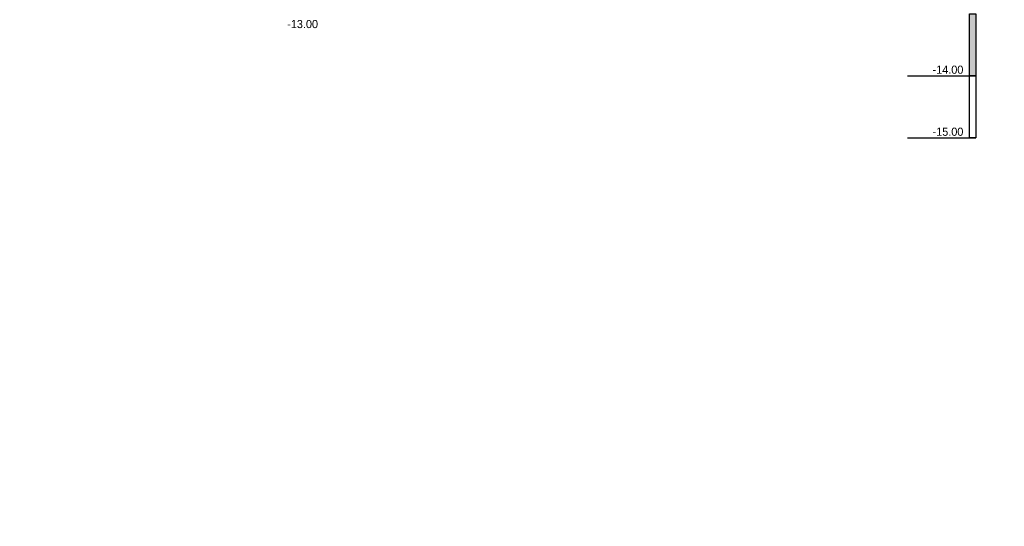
# Model space of a CAD drawing. Extents: x -805 to 3526, y -961 to 1039.
# Tile 424 of 471: x 1268.65 to 1284.52, y 15.33 to 23.5. Entities that reach past the tile are written whole.
import ezdxf
from ezdxf.enums import TextEntityAlignment as Align

# ---------------------------------------------------------------- set-up
doc = ezdxf.new("R2010")
doc.units = 0
doc.linetypes.add('AUSGEZOGEN', pattern=[2, 1, 1])
doc.layers.get('0').update_dxf_attribs({"color": 251})
doc.layers.add('TTK-B-Bestand', color=252, linetype='Continuous', lineweight=35)
for name, color, linetype in [('TTK-Bohrprofil', 7, 'Continuous'), ('TTK-P-Bahnsteig', 12, 'Continuous'), ('TTK-P-TEXT', 12, 'AUSGEZOGEN'), ('WBMassGr', 7, 'Continuous'), ('WBMassTx', 7, 'Continuous'), ('WBObjTx', 7, 'Continuous')]:
    doc.layers.add(name, color=color, linetype=linetype)
doc.styles.add('AKG DIN 6776', font='AKG_DIN67.TTF')
doc.linetypes.add('Geländer', pattern='A,0.25,-0.1,[133,ltypeshp.shx,S=0.1,R=0,X=-0.1,Y=0],-0.1,1', length=1.45)
doc.dimstyles.new('TTK$6', dxfattribs={"dimtxt": 2.5, "dimasz": 2.5, "dimexe": 3.5, "dimexo": 0.1, "dimgap": 1, "dimtad": 1, "dimzin": 0, "dimtxsty": 'AKG DIN 6776', "dimblk": 'OBLIQUE', "dimcen": -0.09, "dimdle": 3, "dimse1": 1, "dimse2": 1, "dimclrd": 256, "dimclre": 256, "dimclrt": 256, "dimadec": 3, "dimazin": 0, "dimtfac": 1, "dimtofl": 0, "dimtmove": 0, "dimatfit": 3, "dimldrblk": 'OBLIQUE', "dimfxl": 7, "dimfxlon": 1, "dimtolj": 1, "dimtzin": 0, "dimlwd": -1, "dimlwe": -1, "dimarcsym": 0})

# ---------------------------------------------------------------- blocks, each defined once
blk = doc.blocks.new('*D549')
at = {"layer": 'DEFPOINTS', "color": 0}
for p in [(1594.653, 36.74), (1594.306, 36.575), (8.223, 0)]:
    blk.add_point(p, dxfattribs=at)
at = {"layer": 'TTK-B-Bestand', "insert": (1594.109, 36.983), "char_height": 0.25, "attachment_point": 5, "style": 'AKG DIN 6776'}
blk.add_mtext('\\A1;36,588', dxfattribs=at)
blk = doc.blocks.new('_OBLIQUE')
at = {"color": 0, "linetype": 'ByBlock'}
blk.add_line((-0.5, -0.5), (0.5, 0.5), dxfattribs=at)
blk = doc.blocks.new('*D548')
at = {"layer": 'DEFPOINTS', "color": 0}
for p in [(1585.537, 36.771), (1585.046, 36.614), (-0.868, 0.031)]:
    blk.add_point(p, dxfattribs=at)
at = {"layer": 'TTK-B-Bestand', "insert": (1585.018, 37.014), "char_height": 0.25, "attachment_point": 5, "style": 'AKG DIN 6776'}
blk.add_mtext('\\A1;36,621', dxfattribs=at)
blk = doc.blocks.new('KRB DPH 11')
at = {"layer": 'WBMassGr', "color": 1, "linetype": 'Continuous'}
for points in [[(5.405, -8), (5.405, -7), (5.505, -7), (5.505, -8), (5.405, -8)], [(5.405, -9), (5.405, -8), (5.505, -8), (5.505, -9), (5.405, -9)], [(5.405, -9), (5.405, -9), (5.505, -9), (5.505, -9), (5.405, -9)]]:
    blk.add_lwpolyline(points, dxfattribs=at)
at = {"layer": 'WBMassGr', "color": 7, "linetype": 'Continuous'}
for points in [[(4.405, -8), (5.405, -8)], [(4.405, -9), (5.405, -9)], [(4.405, -9), (5.405, -9)]]:
    blk.add_lwpolyline(points, dxfattribs=at)
at = {"layer": 'WBMassGr', "color": 1, "linetype": 'Continuous'}
for points in [[(5.405, -8), (5.405, -7), (5.505, -8), (5.505, -7)], [(5.405, -9), (5.405, -9), (5.505, -9)]]:
    blk.add_solid(points, dxfattribs=at)
at = {"layer": 'WBMassTx', "color": 7, "style": 'AKG DIN 6776'}
for s, p in [('-14.00', (5.305, -7.967)), ('-15.00', (5.305, -8.967))]:
    blk.add_text(s, height=0.1309, dxfattribs=at).set_placement(p, align=Align.RIGHT)
at = {"layer": 'WBObjTx', "color": 7, "style": 'AKG DIN 6776'}
blk.add_text('-13.00', height=0.1309, dxfattribs=at).set_placement((-5.597, -7.231))
blk = doc.blocks.new('*D536')
at = {"layer": 'DEFPOINTS', "color": 0}
for p in [(1593.426, 36.652), (1593.91, 36.652), (733.066, 0.107)]:
    blk.add_point(p, dxfattribs=at)
at = {"layer": 'TTK-P-TEXT', "insert": (1594.454, 36.896), "char_height": 0.25, "attachment_point": 5, "style": 'AKG DIN 6776'}
blk.add_mtext('\\A1;36,589', dxfattribs=at)

msp = doc.modelspace()

# ---------------------------------------------------------------- linework, layer by layer
at = {"layer": 'TTK-P-Bahnsteig', "color": 251}
msp.add_circle((473.7851, 39.1322), 1000, dxfattribs=at)

# ---------------------------------------------------------------- block references
at = {"layer": 'TTK-Bohrprofil', "color": 251, "linetype": 'Geländer'}
msp.add_blockref('KRB DPH 11', (1278.5585, 30.5952), dxfattribs=at)

# ---------------------------------------------------------------- dimensions: what is measured, and where the dimension line sits
at = {"layer": 'TTK-B-Bestand', "color": 251}
for feature_location, offset, origin, text, picture, middle in [((1585.0459, 36.614), (0.4461, 0.1576), (-0.8681, 0.0309), '36,621', '*D548', (1585.0178, 37.0144)), ((1594.3062, 36.5752), (0.2947, 0.1656), (8.2233, 0), '36,588', '*D549', (1594.1093, 36.9835))]:
    dim = msp.add_ordinate_dim(feature_location=feature_location, offset=offset, dtype=0, origin=origin, text=text, dimstyle='TTK$6', override={"dimscale": 0, "dimdec": 3, "dimtmove": 1, "dimfxlon": 0}, dxfattribs=at)
    dim.commit()
    dim.dimension.update_dxf_attribs({"geometry": picture, "text_midpoint": middle})
at = {"layer": 'TTK-P-TEXT', "color": 251}
dim = msp.add_ordinate_dim(feature_location=(1593.4264, 36.6522), offset=(0.4831, 0), dtype=0, origin=(733.0659, 0.1071), text='36,589', dimstyle='TTK$6', override={"dimscale": 0, "dimfxlon": 0}, dxfattribs=at)
dim.commit()
dim.dimension.update_dxf_attribs({"geometry": '*D536', "text_midpoint": (1594.4538, 36.896)})

doc.saveas('drawing.dxf')
